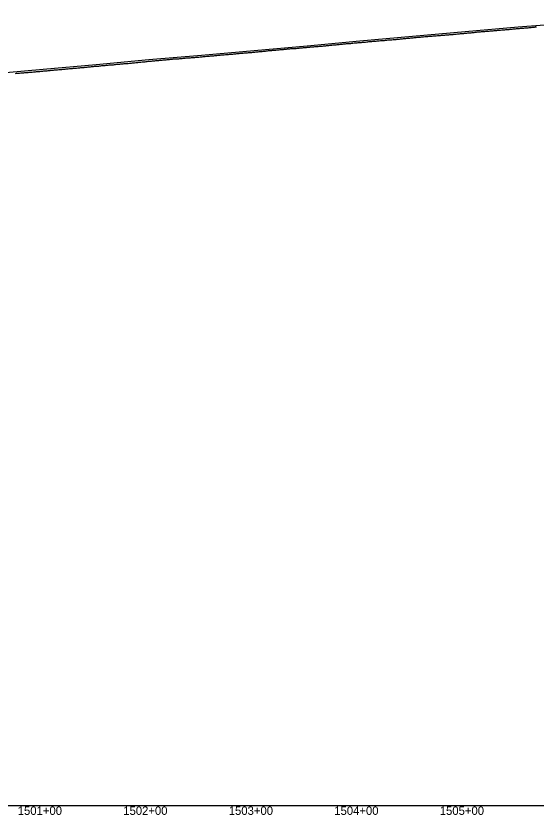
# Model space of a CAD drawing. Extents: x -3793 to 50787, y -1075 to 6138.
# Drawn here: x 37513 to 38006, y -1009 to -252 of the extents above; entities that cross this region are included whole.
import ezdxf

# ---------------------------------------------------------------- set-up
doc = ezdxf.new("R2010")
doc.units = 0
for name, color, linetype in [('RD_DDB_Profile_EX', 7, 'Continuous'), ('RD_DDB_Profile_PR', 7, 'Continuous'), ('RD_DDB_StaTX', 7, 'Continuous'), ('RD_GPK_Profile_Cell', 7, 'Continuous')]:
    doc.layers.add(name, color=color, linetype=linetype)

msp = doc.modelspace()

# ---------------------------------------------------------------- linework, layer by layer
at = {"layer": 'RD_DDB_Profile_EX'}
for points in [[(37899.964937, -271.95415), (37900.969659, -271.808065), (37901.967603, -271.75408), (37902.960701, -271.70348), (37903.96127, -271.653435), (37904.96351, -271.456985), (37905.964815, -271.406995), (37906.96612, -271.357), (37907.959285, -271.264345), (37908.959789, -271.336195), (37909.962031, -271.193795), (37910.963336, -271.047785), (37911.955554, -270.993705), (37912.957789, -270.901125), (37913.959094, -270.8472), (37914.476166, -270.795345), (37914.960649, -270.746685), (37915.961983, -270.60062), (37916.955064, -270.54235), (37917.956399, -270.492385), (37918.957811, -270.44238), (37919.959319, -270.345775), (37920.960653, -270.28818), (37921.953722, -270.141515), (37922.955132, -270.09151), (37923.956467, -269.98777), (37924.957992, -269.891125), (37925.950186, -269.841055), (37926.952457, -269.786945), (37927.982674, -269.684095), (37928.955155, -269.587035), (37929.956801, -269.49031), (37930.948933, -269.340305), (37931.951236, -269.28629), (37932.9526, -269.18998), (37933.954977, -269.08956), (37934.955623, -269.036015), (37935.947743, -268.98241), (37936.95012, -268.9785), (37937.951484, -268.785685), (37938.95379, -268.688865), (37939.955154, -268.592465), (37940.946628, -268.445955), (37941.489181, -268.391555), (37941.948948, -268.34551), (37942.950341, -268.29211), (37943.952678, -268.191715), (37944.944873, -268.091705), (37945.945575, -267.9418), (37946.947912, -267.89141), (37947.949376, -267.748385), (37948.951714, -267.647925), (37949.943829, -267.547955), (37950.945486, -267.44749), (37951.946948, -267.39417), (37952.948341, -267.29428), (37953.95075, -267.200555), (37954.995688, -267.141805), (37955.944687, -267.04336), (37956.946178, -266.99347), (37957.947071, -266.89688), (37958.949513, -266.8431), (37959.941703, -266.78649), (37960.944138, -266.686125), (37961.944974, -266.542795), (37962.946464, -266.4462), (37963.939592, -266.392385), (37964.940432, -266.34249), (37965.942872, -266.19206), (37966.944361, -266.14541), (37967.946161, -266.04815), (37968.502195, -265.992105), (37968.938341, -265.94177), (37969.93986, -265.845135), (37970.942328, -265.79152), (37971.944167, -265.737955), (37972.937303, -265.64064), (37973.939771, -265.543345), (37974.941629, -265.48985), (37975.934746, -265.436345), (37976.937214, -265.33298), (37977.939091, -265.232645), (37978.941566, -265.13525), (37979.934716, -265.034775), (37980.936613, -264.937275), (37982.008702, -264.879835), (37982.932186, -264.783635), (37983.934684, -264.683305), (37984.936636, -264.58846), (37985.929719, -264.53256), (37986.933178, -264.38437), (37987.935156, -264.33139), (37988.93766, -264.23365), (37989.930713, -264.18065), (37990.932709, -264.08284), (37991.935214, -263.93498), (37992.928248, -263.882035), (37993.930748, -263.87924), (37994.932767, -263.731315), (37995.515209, -263.67237), (37995.925797, -263.63326)], [(37995.925797, -263.63326), (37996.928327, -263.58056), (37997.930395, -263.48023), (37998.93293, -263.332205), (37999.925956, -263.277225), (38000.92804, -263.229165), (38001.930621, -263.12881), (38002.92363, -263.026215), (38003.925729, -262.880235), (38004.928264, -262.77775), (38005.921257, -262.67944)], [(37804.000014, -280.810835), (37804.998993, -280.742705), (37806.000082, -280.642565), (37806.42411, -280.55779), (37807.001061, -280.46067), (37808.001277, -280.360875), (37809.002392, -280.2607), (37810.003507, -280.116575), (37811.003723, -280.022875), (37811.996084, -279.960495), (37812.995096, -279.860695), (37813.99621, -279.76052), (37814.997324, -279.62241), (37815.99754, -279.5666), (37816.999429, -279.51004), (37818.000543, -279.36585), (37818.992888, -279.30963), (37819.992816, -279.20945), (37820.994859, -279.064805), (37821.995999, -278.970515), (37822.99714, -278.91447), (37823.999185, -278.858075), (37824.991521, -278.757865), (37825.992542, -278.56932), (37826.993681, -278.51914), (37827.994583, -278.462775), (37828.995725, -278.401225), (37829.988038, -278.34537), (37830.99008, -278.161785), (37831.991219, -278.017225), (37832.992358, -277.92263), (37833.437124, -277.90033), (37833.993512, -277.866875), (37834.986724, -277.771705), (37835.986679, -277.71609), (37836.987845, -277.60495), (37837.989921, -277.509875), (37838.991087, -277.41517), (37839.983374, -277.359535), (37840.984538, -277.309395), (37841.986605, -277.242785), (37842.986707, -277.10868), (37843.987874, -277.05322), (37844.989041, -276.908405), (37845.982104, -276.80782), (37846.98327, -276.707685), (37847.984462, -276.657575), (37848.986563, -276.55703), (37849.987756, -276.45692), (37850.978989, -276.361895), (37851.980182, -276.30148), (37852.982286, -276.206085), (37853.983479, -276.105975), (37854.984671, -276.005865), (37855.97782, -275.960275), (37856.978114, -275.865105), (37857.979306, -275.759975), (37858.980499, -275.664845), (37859.982708, -275.60921), (37860.450138, -275.585535), (37860.974936, -275.559035), (37861.975176, -275.458935), (37862.977314, -275.353505), (37863.978633, -275.263085), (37864.979854, -275.12268), (37865.981074, -275.06773), (37866.973254, -275.01698), (37867.974571, -274.95727), (37868.975792, -274.85718), (37869.977932, -274.761335), (37870.979248, -274.620595), (37871.971444, -274.61101), (37872.97173, -274.51559), (37873.973872, -274.374205), (37874.975215, -274.314805), (37875.976463, -274.26474), (37876.969586, -274.159455), (37877.969923, -274.013955), (37878.971264, -273.91383), (37879.972513, -273.80921), (37880.974686, -273.75412), (37881.966961, -273.65394), (37882.967314, -273.553875), (37883.969488, -273.45334), (37884.970736, -273.35772), (37885.972075, -273.25318), (37886.973323, -273.10755), (37887.463152, -273.03315), (37887.965553, -272.96565), (37888.96683, -272.95687), (37889.968195, -272.85679), (37890.9704, -272.75624), (37891.971677, -272.656215), (37892.96394, -272.556055), (37893.964358, -272.46033), (37894.966564, -272.30974), (37895.96784, -272.30118), (37896.969204, -272.20537), (37897.96229, -272.108945), (37898.962727, -272.01312), (37899.964937, -271.95415)], [(37707.027213, -289.29891), (37708.027981, -289.24142), (37709.02662, -289.141395), (37710.026515, -289.08443), (37711.027434, -288.983965), (37712.027332, -288.891035), (37713.027251, -288.834125), (37714.028192, -288.726715), (37715.028111, -288.6268), (37716.028173, -288.52682), (37717.020399, -288.47643), (37718.020319, -288.426515), (37719.020381, -288.319575), (37720.021174, -288.219275), (37721.021235, -288.08315), (37722.021155, -287.983245), (37723.021949, -287.925975), (37724.022009, -287.869085), (37725.021929, -287.72608), (37725.385067, -287.68966), (37726.021508, -287.632575), (37727.021451, -287.5327), (37728.021393, -287.475925), (37729.022358, -287.33929), (37730.0223, -287.239425), (37731.022243, -287.175785), (37732.023207, -287.16856), (37733.02315, -287.07553), (37734.023233, -286.968705), (37735.024057, -286.86843), (37736.015407, -286.81848), (37737.016365, -286.718145), (37738.017185, -286.611085), (37739.017271, -286.51792), (37740.018116, -286.41767), (37741.018085, -286.3678), (37742.019068, -286.26749), (37743.019915, -286.16724), (37744.01868, -286.0673), (37745.019532, -285.96705), (37746.020385, -285.87348), (37747.011863, -285.73018), (37748.012711, -285.636535), (37749.01268, -285.580035), (37750.013664, -285.466385), (37751.014514, -285.32936), (37752.014617, -285.23607), (37752.398081, -285.21676), (37753.015483, -285.17257), (37754.016359, -285.078895), (37755.016485, -285.02243), (37756.017362, -284.885305), (37757.017488, -284.785435), (37758.009711, -284.72852), (37759.009418, -284.62817), (37760.009543, -284.534815), (37761.010553, -284.51496), (37762.011563, -284.364675), (37763.011687, -284.264775), (37764.012697, -284.17094), (37765.012821, -284.03397), (37766.013833, -283.97717), (37767.013591, -283.926855), (37768.013606, -283.827075), (37769.005961, -283.757525), (37770.006995, -283.57639), (37771.007143, -283.47654), (37772.008177, -283.388935), (37773.008325, -283.33275), (37774.008095, -283.276065), (37775.009133, -283.18207), (37776.009278, -283.088565), (37777.010187, -283.119365), (37778.011225, -283.15024), (37779.002665, -282.83802), (37779.411095, -282.817475), (37780.003712, -282.77516), (37781.003885, -282.719065), (37782.003696, -282.625055), (37783.004759, -282.52478), (37784.004928, -282.46247), (37785.00599, -282.368465), (37786.007051, -282.26821), (37787.007093, -282.21222), (37788.008155, -282.15579), (37789.008324, -282.062145), (37789.999428, -281.918035), (37791.000489, -281.823945), (37792.000657, -281.72413), (37793.00172, -281.661545), (37794.002807, -281.611345), (37795.003001, -281.517675), (37796.004087, -281.41745), (37797.00293, -281.361545), (37798.00402, -281.30521), (37799.00511, -281.21114), (37800.005301, -281.11132), (37800.997649, -281.01106), (37801.998735, -280.916945), (37802.998929, -280.854935), (37804.000014, -280.810835)], [(37610.060822, -298.005425), (37611.052357, -297.90521), (37612.052937, -297.83718), (37613.052678, -297.73705), (37614.052418, -297.604305), (37615.053177, -297.544985), (37616.052917, -297.48622), (37617.33301, -297.380515), (37618.053258, -297.33561), (37619.05302, -297.268405), (37620.052955, -297.09386), (37621.052717, -296.993745), (37622.053325, -296.934755), (37623.053086, -296.876185), (37624.052848, -296.77609), (37625.053629, -296.6508), (37626.053391, -296.483895), (37627.053153, -296.38379), (37628.053764, -296.33332), (37629.053527, -296.241535), (37630.053458, -296.16643), (37631.054076, -296.074315), (37632.053859, -295.94074), (37633.053642, -295.91593), (37634.04511, -295.9076), (37635.045903, -295.68994), (37636.045685, -295.581685), (37637.045467, -295.48161), (37638.04448, -295.33115), (37639.044264, -295.23918), (37640.044213, -295.147105), (37641.044852, -295.054615), (37642.044636, -294.996475), (37643.044419, -294.90441), (37644.045061, -294.80383), (37644.346024, -294.773695), (37645.04486, -294.70375), (37646.044828, -294.59562), (37647.044633, -294.45352), (37648.045298, -294.39505), (37649.045103, -294.302905), (37650.044909, -294.168655), (37651.045736, -294.110055), (37652.045542, -294.04427), (37653.045347, -293.944205), (37654.046015, -293.851505), (37655.045821, -293.78583), (37656.037381, -293.693425), (37657.038042, -293.558405), (37658.03785, -293.466075), (37659.037677, -293.416035), (37660.038362, -293.334655), (37661.038345, -293.24992), (37662.038172, -293.115255), (37663.038858, -293.049365), (37664.038685, -293.03405), (37665.038512, -292.94166), (37666.039354, -292.883505), (37667.039181, -292.82589), (37668.039008, -292.741035), (37669.039697, -292.6481), (37670.039524, -292.59052), (37671.039504, -292.49041), (37671.359039, -292.458305), (37672.040209, -292.38995), (37673.040059, -292.28995), (37674.038416, -292.154925), (37675.039291, -292.089405), (37676.030668, -292.039345), (37677.030518, -291.9819), (37678.031384, -291.888815), (37679.031233, -291.78881), (37680.031233, -291.738735), (37681.031949, -291.63828), (37682.031798, -291.58828), (37683.031798, -291.495555), (37684.032514, -291.43044), (37685.032516, -291.36576), (37686.032389, -291.27309), (37687.033129, -291.13729), (37688.033149, -291.037245), (37689.033022, -290.98), (37690.033763, -290.89409), (37691.032343, -290.786795), (37692.032215, -290.722355), (37693.033111, -290.58633), (37694.032983, -290.443555), (37695.032856, -290.38639), (37696.025221, -290.378675), (37697.025094, -290.27155), (37698.025112, -290.135815), (37698.372053, -290.10098), (37699.02587, -290.035415), (37700.025766, -289.978355), (37701.025807, -289.87834), (37702.026573, -289.820895), (37703.026613, -289.720885), (37704.02651, -289.62803), (37705.027277, -289.48473), (37706.027317, -289.38472), (37707.027213, -289.29891)], [(37512.090613, -306.73551), (37513.089199, -306.675235), (37514.088797, -306.664455), (37515.088396, -306.52448), (37516.087191, -306.464145), (37517.086789, -306.324145), (37518.086387, -306.273765), (37519.084973, -306.184245), (37520.084571, -306.083835), (37521.084169, -306.023165), (37522.082962, -305.923205), (37523.082565, -305.82284), (37524.08117, -305.76277), (37525.080787, -305.70223), (37526.080403, -305.612135), (37527.079214, -305.522405), (37528.07883, -305.501715), (37529.08638, -305.351475), (37530.084982, -305.301625), (37531.084604, -305.28107), (37532.084226, -305.111155), (37533.083034, -305.011225), (37534.082655, -304.950825), (37535.082071, -304.86069), (37536.293967, -304.700035), (37537.080515, -304.650425), (37538.080155, -304.56018), (37539.07898, -304.43033), (37540.07862, -304.36999), (37541.078056, -304.3098), (37542.076881, -304.2099), (37543.076521, -304.05961), (37544.07616, -304.089445), (37545.074985, -303.959425), (37546.074422, -303.81916), (37547.074061, -303.82923), (37548.072885, -303.85948), (37549.072524, -303.53842), (37550.079336, -303.41882), (37551.078998, -303.35866), (37552.078459, -303.258495), (37553.077299, -303.158625), (37554.076962, -303.048515), (37555.076624, -302.98845), (37556.075464, -302.92872), (37557.074925, -302.838425), (37558.074588, -302.748015), (37559.073427, -302.607945), (37560.073089, -302.507685), (37561.074696, -302.487905), (37562.073537, -302.38801), (37563.306982, -302.26442), (37564.072669, -302.19743), (37565.07153, -302.10733), (37566.071207, -302.087625), (37567.070884, -301.95687), (37568.069547, -301.85712), (37569.069224, -301.747175), (37570.068901, -301.656665), (37571.075781, -301.526305), (37572.075462, -301.456645), (37573.074319, -301.406805), (37574.073802, -301.326065), (37575.073482, -301.166115), (37576.072339, -301.1066), (37577.072025, -301.056375), (37578.071725, -300.98687), (37579.071229, -300.846425), (37580.070929, -300.78662), (37581.07063, -300.646065), (37582.07033, -300.54588), (37583.070858, -300.445345), (37584.070559, -300.345165), (37585.070066, -300.245065), (37586.070597, -300.185075), (37587.070299, -300.05378), (37588.070001, -299.99416), (37589.062635, -299.893495), (37590.319996, -299.861725), (37591.062046, -299.80589), (37592.062593, -299.592635), (37593.062312, -299.460975), (37594.062218, -299.369915), (37595.061937, -299.3105), (37596.062486, -299.209885), (37597.062205, -299.150555), (37598.061924, -299.05951), (37599.06266, -298.99973), (37600.062379, -298.899555), (37601.062098, -298.80842), (37602.062651, -298.7578), (37603.060585, -298.689665), (37604.060496, -298.589435), (37605.061081, -298.538945), (37606.060824, -298.379935), (37607.060567, -298.247555), (37608.06031, -298.156265), (37609.060898, -298.06448), (37610.060822, -298.005425)]]:
    msp.add_lwpolyline(points, dxfattribs=at)
at = {"layer": 'RD_DDB_Profile_PR'}
msp.add_lwpolyline([(37038.47, -347.3695), (37088.47, -342.7665), (37138.47, -338.378), (37188.47, -334.063), (37238.47, -329.6575), (37288.47, -325.2545), (37338.47, -320.543), (37388.47, -315.9615), (37438.47, -311.554), (37488.47, -307.091), (37538.47, -302.9095), (37588.47, -298.354), (37638.47, -293.692), (37688.47, -289.4125), (37738.47, -284.969), (37788.47, -280.5125), (37838.47, -275.8645), (37888.47, -271.361), (37938.47, -267.136), (37988.47, -262.6795), (38038.47, -258.7905), (38088.47, -255.5605), (38138.47, -252.389)], dxfattribs=at)
at = {"layer": 'RD_GPK_Profile_Cell'}
msp.add_line((1000, -1000), (46610.921919, -1000), dxfattribs=at)

# ---------------------------------------------------------------- texts
at = {"layer": 'RD_DDB_StaTX'}
for s, p in [('1501+00', (37514.263622, -1009)), ('1501+00', (37514.265471, -1009)), ('1502+00', (37614.263622, -1009)), ('1502+00', (37614.265471, -1009)), ('1503+00', (37714.263622, -1009)), ('1503+00', (37714.265471, -1009)), ('1504+00', (37814.263622, -1009)), ('1504+00', (37814.265471, -1009)), ('1505+00', (37914.263622, -1009)), ('1505+00', (37914.265471, -1009))]:
    msp.add_text(s, height=8, dxfattribs=at).set_placement(p)

doc.saveas('drawing.dxf')
